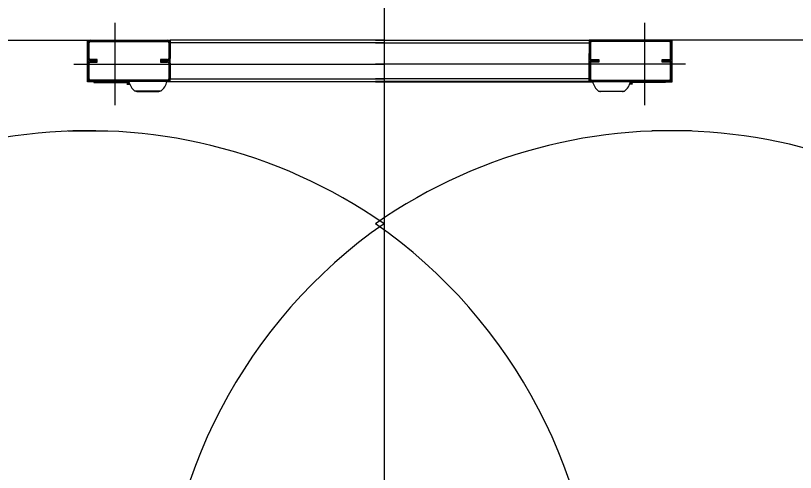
# Model space of a CAD drawing. Extents: x -264205 to -263659, y -1242401 to -1241986.
# Drawn here: x -263852.388 to -263851.488, y -1242087.292 to -1242086.765 of the extents above; entities that cross this region are included whole.
import ezdxf

# ---------------------------------------------------------------- set-up
doc = ezdxf.new("R2010")
doc.units = 0
doc.layers.add('SITUACIA_DSP_2D', color=7, linetype='Continuous')

msp = doc.modelspace()

# ---------------------------------------------------------------- linework, layer by layer
at = {"layer": 'SITUACIA_DSP_2D'}
for p, q in [((-263851.96274, -1242086.64862), (-263851.96274, -1242088.31841)), ((-263852.27339, -1242086.77348), (-263852.27339, -1242086.86848)), ((-263851.66209, -1242086.77348), (-263851.66209, -1242086.86848)), ((-263852.81937, -1242086.79343), (-263852.30521, -1242086.79343)), ((-263852.30521, -1242086.79343), (-263852.30189, -1242086.79343)), ((-263852.30521, -1242086.8414), (-263852.30521, -1242086.79343)), ((-263852.30189, -1242086.79485), (-263852.30189, -1242086.79343)), ((-263852.30189, -1242086.79343), (-263852.21259, -1242086.79343)), ((-263852.21259, -1242086.79343), (-263852.21259, -1242086.79485)), ((-263852.21259, -1242086.79343), (-263852.20974, -1242086.79343)), ((-263851.96274, -1242086.79343), (-263852.20974, -1242086.79343)), ((-263852.20974, -1242086.79343), (-263852.20974, -1242086.79628)), ((-263851.97274, -1242086.79343), (-263851.72574, -1242086.79343)), ((-263851.72574, -1242086.79343), (-263851.72574, -1242086.79628)), ((-263851.72289, -1242086.79343), (-263851.72574, -1242086.79343)), ((-263851.72289, -1242086.79343), (-263851.72289, -1242086.79485)), ((-263851.63359, -1242086.79343), (-263851.72289, -1242086.79343)), ((-263851.63359, -1242086.79485), (-263851.63359, -1242086.79343)), ((-263851.63027, -1242086.79343), (-263851.63359, -1242086.79343)), ((-263851.11611, -1242086.79343), (-263851.63027, -1242086.79343)), ((-263851.63027, -1242086.8414), (-263851.63027, -1242086.79343)), ((-263852.30474, -1242086.79628), (-263852.30332, -1242086.79628)), ((-263852.30474, -1242086.81433), (-263852.30474, -1242086.79628)), ((-263852.30332, -1242086.81433), (-263852.30332, -1242086.79628)), ((-263852.30189, -1242086.79485), (-263852.21259, -1242086.79485)), ((-263852.21117, -1242086.79628), (-263852.20974, -1242086.79628)), ((-263852.21117, -1242086.79628), (-263852.21117, -1242086.81433)), ((-263851.96274, -1242086.79628), (-263852.20974, -1242086.79628)), ((-263852.20974, -1242086.79628), (-263852.20974, -1242086.80293)), ((-263852.20974, -1242086.79628), (-263852.20974, -1242086.81433)), ((-263851.97274, -1242086.79628), (-263851.72574, -1242086.79628)), ((-263851.72574, -1242086.79628), (-263851.72574, -1242086.80293)), ((-263851.72432, -1242086.79628), (-263851.72574, -1242086.79628)), ((-263851.72574, -1242086.79628), (-263851.72574, -1242086.81433)), ((-263851.72432, -1242086.79628), (-263851.72432, -1242086.81433)), ((-263851.63359, -1242086.79485), (-263851.72289, -1242086.79485)), ((-263851.63074, -1242086.79628), (-263851.63217, -1242086.79628)), ((-263851.63217, -1242086.81433), (-263851.63217, -1242086.79628)), ((-263851.63074, -1242086.81433), (-263851.63074, -1242086.79628)), ((-263852.20974, -1242086.83808), (-263852.20974, -1242086.80863)), ((-263851.72574, -1242086.83808), (-263851.72574, -1242086.80863)), ((-263852.30332, -1242086.81433), (-263852.30474, -1242086.81433)), ((-263852.30474, -1242086.82003), (-263852.30332, -1242086.82003)), ((-263852.30474, -1242086.83808), (-263852.30474, -1242086.82003)), ((-263852.30332, -1242086.83808), (-263852.30332, -1242086.82003)), ((-263852.30189, -1242086.81718), (-263852.30189, -1242086.81575)), ((-263852.29382, -1242086.81575), (-263852.30189, -1242086.81575)), ((-263852.30189, -1242086.8186), (-263852.30189, -1242086.81718)), ((-263852.30189, -1242086.81718), (-263852.29382, -1242086.81718)), ((-263852.29382, -1242086.81718), (-263852.30189, -1242086.81718)), ((-263852.30189, -1242086.8186), (-263852.29382, -1242086.8186)), ((-263852.29382, -1242086.81718), (-263852.29382, -1242086.81575)), ((-263852.29382, -1242086.8186), (-263852.29382, -1242086.81718)), ((-263852.21259, -1242086.81575), (-263852.22067, -1242086.81575)), ((-263852.22067, -1242086.81575), (-263852.22067, -1242086.81718)), ((-263852.22067, -1242086.81718), (-263852.21259, -1242086.81718)), ((-263852.22067, -1242086.81718), (-263852.22067, -1242086.8186)), ((-263852.21259, -1242086.81718), (-263852.22067, -1242086.81718)), ((-263852.22067, -1242086.8186), (-263852.21259, -1242086.8186)), ((-263852.21259, -1242086.81575), (-263852.21259, -1242086.81718)), ((-263852.21259, -1242086.81718), (-263852.21259, -1242086.8186)), ((-263852.20974, -1242086.81433), (-263852.21117, -1242086.81433)), ((-263852.21117, -1242086.82003), (-263852.21117, -1242086.83808)), ((-263852.20974, -1242086.82003), (-263852.20974, -1242086.83808)), ((-263851.72574, -1242086.81433), (-263851.72432, -1242086.81433)), ((-263851.72574, -1242086.82003), (-263851.72574, -1242086.83808)), ((-263851.72432, -1242086.82003), (-263851.72432, -1242086.83808)), ((-263851.72289, -1242086.81575), (-263851.72289, -1242086.81718)), ((-263851.72289, -1242086.81575), (-263851.71482, -1242086.81575)), ((-263851.72289, -1242086.81718), (-263851.72289, -1242086.8186)), ((-263851.71482, -1242086.81718), (-263851.72289, -1242086.81718)), ((-263851.72289, -1242086.81718), (-263851.71482, -1242086.81718)), ((-263851.71482, -1242086.8186), (-263851.72289, -1242086.8186)), ((-263851.71482, -1242086.81575), (-263851.71482, -1242086.81718)), ((-263851.71482, -1242086.81718), (-263851.71482, -1242086.8186)), ((-263851.64167, -1242086.81718), (-263851.64167, -1242086.81575)), ((-263851.64167, -1242086.81575), (-263851.63359, -1242086.81575)), ((-263851.64167, -1242086.8186), (-263851.64167, -1242086.81718)), ((-263851.63359, -1242086.81718), (-263851.64167, -1242086.81718)), ((-263851.64167, -1242086.81718), (-263851.63359, -1242086.81718)), ((-263851.63359, -1242086.8186), (-263851.64167, -1242086.8186)), ((-263851.63359, -1242086.81718), (-263851.63359, -1242086.81575)), ((-263851.63359, -1242086.8186), (-263851.63359, -1242086.81718)), ((-263851.63217, -1242086.81433), (-263851.63074, -1242086.81433)), ((-263851.63074, -1242086.82003), (-263851.63217, -1242086.82003)), ((-263851.63217, -1242086.83808), (-263851.63217, -1242086.82003)), ((-263851.63074, -1242086.83808), (-263851.63074, -1242086.82003)), ((-263852.32089, -1242086.82098), (-263851.96274, -1242086.82098)), ((-263851.61459, -1242086.82098), (-263851.97274, -1242086.82098)), ((-263852.30332, -1242086.83808), (-263852.30474, -1242086.83808)), ((-263852.20974, -1242086.83808), (-263852.21117, -1242086.83808)), ((-263852.20974, -1242086.83808), (-263851.96274, -1242086.83808)), ((-263852.20974, -1242086.84093), (-263852.20974, -1242086.83808)), ((-263851.72574, -1242086.83808), (-263851.97274, -1242086.83808)), ((-263851.72574, -1242086.83808), (-263851.72432, -1242086.83808)), ((-263851.72574, -1242086.84093), (-263851.72574, -1242086.83808)), ((-263851.63217, -1242086.83808), (-263851.63074, -1242086.83808)), ((-263852.29762, -1242086.8414), (-263852.30521, -1242086.8414)), ((-263852.30189, -1242086.84093), (-263852.30189, -1242086.8395)), ((-263852.21259, -1242086.8395), (-263852.30189, -1242086.8395)), ((-263852.21259, -1242086.84093), (-263852.30189, -1242086.84093)), ((-263852.29762, -1242086.84093), (-263852.29762, -1242086.84235)), ((-263852.29762, -1242086.84235), (-263852.29572, -1242086.84235)), ((-263852.29572, -1242086.84093), (-263852.29572, -1242086.84235)), ((-263852.29572, -1242086.84235), (-263852.25691, -1242086.84235)), ((-263852.25985, -1242086.84245), (-263852.25689, -1242086.84245)), ((-263852.25978, -1242086.84425), (-263852.25663, -1242086.84425)), ((-263852.25662, -1242086.8434), (-263852.25663, -1242086.84385)), ((-263852.25663, -1242086.84385), (-263852.25663, -1242086.84425)), ((-263852.25629, -1242086.84425), (-263852.25663, -1242086.84425)), ((-263851.96274, -1242086.8414), (-263852.21364, -1242086.8414)), ((-263852.21259, -1242086.8395), (-263852.21259, -1242086.84093)), ((-263852.20974, -1242086.84093), (-263851.96274, -1242086.84093)), ((-263851.72574, -1242086.84093), (-263851.97274, -1242086.84093)), ((-263851.97274, -1242086.8414), (-263851.72185, -1242086.8414)), ((-263851.72289, -1242086.8395), (-263851.72289, -1242086.84093)), ((-263851.72289, -1242086.8395), (-263851.63359, -1242086.8395)), ((-263851.72289, -1242086.84093), (-263851.63359, -1242086.84093)), ((-263851.67919, -1242086.84425), (-263851.67885, -1242086.84425)), ((-263851.67887, -1242086.8434), (-263851.67886, -1242086.84385)), ((-263851.67886, -1242086.84385), (-263851.67885, -1242086.84425)), ((-263851.67571, -1242086.84425), (-263851.67885, -1242086.84425)), ((-263851.67563, -1242086.84245), (-263851.6786, -1242086.84245)), ((-263851.63977, -1242086.84235), (-263851.67857, -1242086.84235)), ((-263851.63977, -1242086.84093), (-263851.63977, -1242086.84235)), ((-263851.63787, -1242086.84235), (-263851.63977, -1242086.84235)), ((-263851.63787, -1242086.84093), (-263851.63787, -1242086.84235)), ((-263851.63787, -1242086.8414), (-263851.63027, -1242086.8414)), ((-263851.63359, -1242086.84093), (-263851.63359, -1242086.8395)), ((-263852.22048, -1242086.85233), (-263852.25031, -1242086.85233)), ((-263852.24882, -1242086.85251), (-263852.24916, -1242086.85233)), ((-263852.24818, -1242086.85264), (-263852.24882, -1242086.85251)), ((-263852.24818, -1242086.85264), (-263852.22261, -1242086.85264)), ((-263852.22196, -1242086.85251), (-263852.22261, -1242086.85264)), ((-263852.22163, -1242086.85233), (-263852.22196, -1242086.85251)), ((-263851.71501, -1242086.85233), (-263851.68518, -1242086.85233)), ((-263851.71386, -1242086.85233), (-263851.71352, -1242086.85251)), ((-263851.71352, -1242086.85251), (-263851.71288, -1242086.85264)), ((-263851.68731, -1242086.85264), (-263851.71288, -1242086.85264)), ((-263851.68731, -1242086.85264), (-263851.68666, -1242086.85251)), ((-263851.68666, -1242086.85251), (-263851.68633, -1242086.85233)), ((-263852.32768, -1242086.89793), (-263852.2818, -1242086.89793)), ((-263851.6078, -1242086.89793), (-263851.65369, -1242086.89793))]:
    msp.add_line(p, q, dxfattribs=at)
for centre, radius, start, end in [((-263852.30189, -1242086.79628), 0.00285, 90, 180), ((-263852.21259, -1242086.79628), 0.00285, 0, 90), ((-263851.72289, -1242086.79628), 0.00285, 90, 180), ((-263851.63359, -1242086.79628), 0.00285, 0, 90), ((-263852.30189, -1242086.79628), 0.00143, 90, 180), ((-263852.21259, -1242086.79628), 0.00143, 0, 90), ((-263851.72289, -1242086.79628), 0.00143, 90, 180), ((-263851.63359, -1242086.79628), 0.00143, 0, 90), ((-263852.30189, -1242086.81433), 0.00285, 180, 270), ((-263852.30189, -1242086.82003), 0.00285, 90, 180), ((-263852.30189, -1242086.81433), 0.00143, 180, 270), ((-263852.30189, -1242086.82003), 0.00143, 90, 180), ((-263852.21259, -1242086.81433), 0.00143, 270, 0), ((-263852.21259, -1242086.81433), 0.00285, 270, 0), ((-263852.21259, -1242086.82003), 0.00285, 0, 90), ((-263852.21259, -1242086.82003), 0.00143, 0, 90), ((-263851.72289, -1242086.81433), 0.00285, 180, 270), ((-263851.72289, -1242086.82003), 0.00285, 90, 180), ((-263851.72289, -1242086.81433), 0.00143, 180, 270), ((-263851.72289, -1242086.82003), 0.00143, 90, 180), ((-263851.63359, -1242086.81433), 0.00285, 270, 0), ((-263851.63359, -1242086.81433), 0.00143, 270, 0), ((-263851.63359, -1242086.82003), 0.00285, 0, 90), ((-263851.63359, -1242086.82003), 0.00143, 0, 90), ((-263852.30189, -1242086.83808), 0.00285, 180, 270), ((-263852.30189, -1242086.83808), 0.00143, 180, 270), ((-263852.21259, -1242086.83808), 0.00143, 270, 0), ((-263852.21259, -1242086.83808), 0.00285, 270, 0), ((-263851.72289, -1242086.83808), 0.00285, 180, 270), ((-263851.72289, -1242086.83808), 0.00143, 180, 270), ((-263851.63359, -1242086.83808), 0.00143, 270, 0), ((-263851.63359, -1242086.83808), 0.00285, 270, 0), ((-263852.25976, -1242086.84245), 0.000095, 90, 180), ((-263852.23858, -1242086.83738), 0.019, 190.75587, 231.87121), ((-263852.23221, -1242086.83738), 0.019, 308.12879, 349.24413), ((-263851.70328, -1242086.83738), 0.019, 190.75587, 231.87121), ((-263851.69691, -1242086.83738), 0.019, 308.12879, 349.24413), ((-263851.67572, -1242086.84245), 0.000095, 0, 90), ((-263852.30474, -1242087.49643), 0.5985, 55.15038, 304.84962), ((-263851.63074, -1242087.49643), 0.5985, 235.15038, 124.84962), ((-263851.62074, -1242087.49643), 0.5985, 124.85019, 235.14981), ((-263852.31474, -1242087.49643), 0.5985, 304.85019, 55.14981)]:
    msp.add_arc(centre, radius, start, end, dxfattribs=at)

doc.saveas('drawing.dxf')
